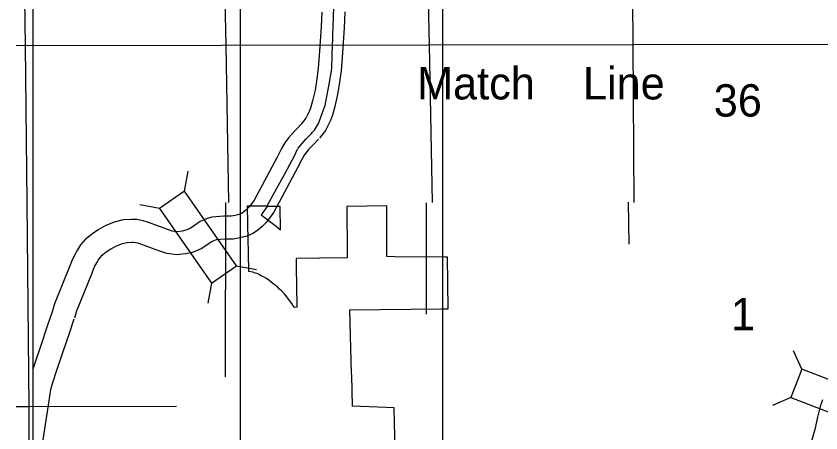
# Model space of a CAD drawing. Extents: x 1127717 to 1741049, y 2026793 to 2244711.
# Drawn here: x 1238326 to 1243581, y 2145187 to 2147909 of the extents above; entities that cross this region are included whole.
import ezdxf

# ---------------------------------------------------------------- set-up
doc = ezdxf.new("R2010")
doc.units = 0
for name, color, linetype in [('1', 7, 'Continuous'), ('10', 7, 'Continuous'), ('15', 7, 'Continuous'), ('20', 7, 'Continuous'), ('30', 7, 'Continuous'), ('5', 7, 'Continuous'), ('6', 7, 'Continuous')]:
    doc.layers.add(name, color=color, linetype=linetype)

msp = doc.modelspace()

# ---------------------------------------------------------------- linework, layer by layer
at = {"layer": '1'}
msp.add_lwpolyline([(1238438.2, 2155644.2), (1269451.6, 2155644.2), (1269451.6, 2123596.1), (1238438.2, 2123596.1)], close=True, dxfattribs=at)
at = {"layer": '10'}
for points in [[(1240322.5, 2147934.2), (1240318.8, 2147842.1), (1240306.8, 2147679.3), (1240298.4, 2147567.4), (1240289.8, 2147498.8), (1240277.9, 2147425.6), (1240262, 2147356.5), (1240247.9, 2147308.2), (1240240, 2147285), (1240218.6, 2147242.8), (1240187.7, 2147202.9)], [(1240472.7, 2147935.9), (1240468.6, 2147833.5), (1240456.4, 2147668.2), (1240447.7, 2147552.4), (1240438.3, 2147477.4), (1240425.2, 2147396.7), (1240407.2, 2147318.7), (1240391, 2147263), (1240378.6, 2147226.6), (1240345.9, 2147162.2), (1240306.4, 2147111.1)], [(1240193.2, 2147209.2), (1240154.7, 2147169.5), (1240123.3, 2147136.7), (1240105.7, 2147115), (1240081.5, 2147082.2), (1240059.3, 2147043.8), (1240030.4, 2146987), (1239880.2, 2146707.5), (1239864.4, 2146684.9), (1239845.9, 2146660.6), (1239828, 2146642.9), (1239811.8, 2146628.3), (1239801.5, 2146621.9), (1239782.6, 2146613.4), (1239756.7, 2146606.9), (1239730.1, 2146602.7), (1239681.6, 2146601.4), (1239604.5, 2146595.3), (1239568.6, 2146584.5), (1239528.6, 2146566.9), (1239491.4, 2146540.9), (1239463, 2146521.2), (1239435.5, 2146510), (1239409.5, 2146505.3), (1239374.5, 2146500.6), (1239345.8, 2146504.4), (1239315.8, 2146515.1), (1239268.9, 2146532.4), (1239184.6, 2146562.4), (1239155.5, 2146572.4), (1239133.1, 2146575.4), (1239114.4, 2146579.7), (1239076.5, 2146581.6), (1239026.3, 2146577.7), (1238966.5, 2146563.7), (1238908.3, 2146540.2), (1238862.7, 2146513.6), (1238825.2, 2146486.7), (1238777.9, 2146449.6), (1238746.6, 2146415.1), (1238726.1, 2146381.7), (1238706.6, 2146347.5), (1238689.8, 2146310.3), (1238677.7, 2146277), (1238577.8, 2146029.4)], [(1240300.9, 2147104.8), (1240262.7, 2147065.3), (1240235.9, 2147037.4), (1240224.4, 2147023.3), (1240207.2, 2146999.9), (1240191.2, 2146972.2), (1240163.3, 2146917.4), (1240008.2, 2146628.8), (1239985.6, 2146596.4), (1239958.8, 2146561.3), (1239931, 2146533.8), (1239902.3, 2146508), (1239872.4, 2146489.3), (1239832.1, 2146471.2), (1239786.7, 2146459.8), (1239743.8, 2146453), (1239689.6, 2146451.6), (1239632.3, 2146447), (1239620.7, 2146443.5), (1239602.5, 2146435.5), (1239577.1, 2146417.8), (1239534.8, 2146388.4), (1239477.6, 2146365.3), (1239433, 2146357.1), (1239374.6, 2146349.2), (1239310.2, 2146357.9), (1239264.7, 2146374.1), (1239217.9, 2146391.4), (1239135.1, 2146420.8), (1239120.8, 2146425.7), (1239106.2, 2146427.7), (1239093.8, 2146430.6), (1239078.7, 2146431.3), (1239049.3, 2146429), (1239011.9, 2146420.3), (1238974.5, 2146405.2), (1238944.4, 2146387.6), (1238915.3, 2146366.7), (1238880.5, 2146339.5), (1238867.2, 2146324.7), (1238855.2, 2146305.2), (1238840.4, 2146279.3), (1238828.9, 2146253.7), (1238817.7, 2146223.3), (1238718.4, 2145976.9)], [(1238438.2, 2145606.1), (1238450.1, 2145643.5), (1238489.7, 2145759.9), (1238532.1, 2145885.8), (1238563.7, 2145980.2)], [(1238577.8, 2146029.4), (1238562.8, 2145977.2)], [(1238720.9, 2145984.1), (1238706.9, 2145935.6)], [(1238438.2, 2144844.4), (1238463.7, 2144937), (1238483.5, 2145018.4), (1238493.6, 2145086.4), (1238509.5, 2145184.9), (1238534.2, 2145338.9), (1238553.6, 2145470.6), (1238564.8, 2145509.4), (1238592.6, 2145596.6), (1238631.8, 2145711.8), (1238674.3, 2145838), (1238705.9, 2145932.6)]]:
    msp.add_lwpolyline(points, dxfattribs=at)
at = {"layer": '15'}
msp.add_lwpolyline([(1243590, 2145403), (1243576.8, 2145359.2), (1243558.3, 2145289), (1243540.2, 2145209.6), (1243519.8, 2145132.9)], dxfattribs=at)
at = {"layer": '20'}
for p, q in [((1239426.1, 2146765.8), (1239449.5, 2146895.7)), ((1239263.5, 2146652.9), (1239133.6, 2146676.3)), ((1239764.9, 2146277.9), (1239894.8, 2146254.5)), ((1239602.3, 2146165), (1239578.8, 2146035.1)), ((1243456, 2145603.2), (1243402.4, 2145723.8)), ((1243384.8, 2145418.4), (1243264.2, 2145364.8))]:
    msp.add_line(p, q, dxfattribs=at)
for points in [[(1239263.5, 2146652.9), (1239602.3, 2146165), (1239764.9, 2146277.9), (1239426.1, 2146765.8)], [(1243384.8, 2145418.4), (1243939.1, 2145205), (1244010.3, 2145389.7), (1243456, 2145603.2)]]:
    msp.add_lwpolyline(points, close=True, dxfattribs=at)
at = {"layer": '30'}
for p, q in [((1239791.2, 2119636.1), (1239791.2, 2151684.2)), ((1241111.2, 2151684.2), (1241111.2, 2119636.1)), ((1238326.3, 2147717.7), (1247968.3, 2147730.6)), ((1238326.3, 2147717.7), (1247923.9, 2147730.5))]:
    msp.add_line(p, q, dxfattribs=at)
at = {"layer": '5'}
for points in [[(1238369.7, 2151684.2), (1238374.3, 2150685.2), (1238369.4, 2149354), (1238381, 2148022.7), (1238384.5, 2147717.8)], [(1239697.3, 2147719.5), (1239692.1, 2148012.3), (1239693.3, 2149347.5), (1239692.7, 2150658), (1239691.9, 2151684.2)], [(1242354.3, 2147723.1), (1242352.2, 2148022.1), (1242354.5, 2149355.8), (1242345.9, 2150557.8)], [(1241023.2, 2148508.6), (1241016.9, 2148005.8), (1241022.4, 2147721.3)], [(1238384.5, 2147717.8), (1238396.2, 2146691), (1238409.8, 2145357.2), (1238408.6, 2145017.9)], [(1239715.8, 2146692.4), (1239697.3, 2147719.5)], [(1241022.4, 2147721.3), (1241042.1, 2146691.9)], [(1242361.8, 2146691.8), (1242354.3, 2147723.1)], [(1239692.8, 2145552.3), (1239694.9, 2146690.8)], [(1241003.7, 2146689.9), (1241003.6, 2145963)], [(1242329, 2146419.6), (1242324.3, 2146694.7)], [(1238326.3, 2145360.1), (1238409.3, 2145360.2), (1239374.5, 2145362.4)]]:
    msp.add_lwpolyline(points, dxfattribs=at)
at = {"layer": '6'}
for points in [[(1239923.5, 2146670.3), (1239942.5, 2146670.5), (1239946.1, 2146670.5), (1239951.4, 2146670.5), (1239964.9, 2146670.6), (1240029.6, 2146784.6), (1240059, 2146839.9), (1240059.9, 2146841.5), (1240060.9, 2146843.4), (1240061.9, 2146845.2), (1240062.8, 2146846.9), (1240063.7, 2146848.7), (1240064.7, 2146850.5), (1240142.9, 2146997.2), (1240163.8, 2147039.4), (1240165.6, 2147043.2), (1240168.5, 2147046.5), (1240218.7, 2147105.2), (1240245.6, 2147133.9), (1240249.7, 2147138.3), (1240253.8, 2147142.7), (1240262.4, 2147151.8), (1240274.9, 2147165.1), (1240300.5, 2147207.2), (1240304.9, 2147219.2), (1240329.6, 2147285.4), (1240344.8, 2147326.1), (1240353, 2147372), (1240367.3, 2147452.5), (1240387.8, 2147565.5), (1240390.6, 2147655.9), (1240390.8, 2147662.1), (1240394, 2147765.9), (1240394.7, 2147787.8), (1240396.3, 2147839.5), (1240400.2, 2147967.7)], [(1240218.7, 2147105.2), (1240245.6, 2147133.9), (1240249.7, 2147138.3), (1240253.8, 2147142.7), (1240262.4, 2147151.8), (1240274.9, 2147165.1), (1240300.5, 2147207.2), (1240304.9, 2147219.2), (1240329.6, 2147285.4), (1240344.8, 2147326.1), (1240353, 2147372), (1240367.3, 2147452.5), (1240387.8, 2147565.5), (1240390.6, 2147655.9), (1240390.8, 2147662.1), (1240394, 2147765.9), (1240394.7, 2147787.8), (1240396.3, 2147839.5), (1240400.2, 2147967.7)], [(1240801, 2145077.8), (1240796.3, 2145253.7), (1240793.7, 2145351.6), (1240523.3, 2145361.3), (1240517.3, 2145563.3), (1240517.2, 2145567.1), (1240517.1, 2145570.4), (1240517.1, 2145571.6), (1240504.6, 2145990.5), (1241104.6, 2145996.1), (1241106.1, 2145996.2), (1241107.5, 2145996.2), (1241109.1, 2145996.2), (1241110.3, 2145996.2), (1241111.9, 2145996.2), (1241146.1, 2145996.5), (1241142.4, 2146334.8), (1241126.1, 2146335), (1240798.7, 2146337.7), (1240746.7, 2146338.1), (1240746.7, 2146340.4), (1240746.7, 2146669.4), (1240485.9, 2146666.6), (1240486.9, 2146361.9), (1240487, 2146340.1), (1240487, 2146337.1), (1240487, 2146333.9), (1240487, 2146329.6), (1240486.2, 2146329.5), (1240484.7, 2146329.5), (1240312.3, 2146327.7), (1240309.1, 2146327.6), (1240306.3, 2146327.6), (1240157.1, 2146326), (1240155.7, 2146326), (1240155.7, 2146309.3), (1240155.8, 2146283.2), (1240155.8, 2146272.1), (1240158.2, 2146013.5), (1240158.2, 2146007.1), (1240144.4, 2146006.3), (1240138, 2146013.8), (1240126.2, 2146032.6), (1240110.6, 2146051.4), (1240094.8, 2146076.5), (1240079.2, 2146095.2), (1240061.1, 2146112.6), (1240046.9, 2146126.3), (1240032.7, 2146140), (1240013.3, 2146154.8), (1239991.4, 2146172.2), (1239977.2, 2146183.3), (1239961.8, 2146194.4), (1239942.5, 2146205.5), (1239927.2, 2146212.8), (1239909.2, 2146222.6), (1239897.7, 2146227.4), (1239887.5, 2146231), (1239878.5, 2146234.7), (1239870.9, 2146237.1), (1239859.4, 2146238.1), (1239845.4, 2146241.6), (1239843.2, 2146361.2), (1239843.2, 2146362.6), (1239843.1, 2146363.9), (1239839.7, 2146546.1), (1239839.7, 2146549.3), (1239839.6, 2146552.5), (1239839.6, 2146554), (1239839.5, 2146556.9), (1239839.5, 2146559.9), (1239837.5, 2146667.8), (1239836.2, 2146667.9), (1239836.2, 2146669.8), (1239914.3, 2146670.3), (1239923.5, 2146670.3), (1239923.5, 2146670.3), (1239942.5, 2146670.5), (1239946.1, 2146670.5), (1239951.4, 2146670.5), (1239964.9, 2146670.6), (1240029.6, 2146784.6), (1240059, 2146839.9), (1240059.9, 2146841.5), (1240060.9, 2146843.4), (1240061.9, 2146845.2), (1240062.8, 2146846.9), (1240063.7, 2146848.7), (1240064.7, 2146850.5), (1240142.9, 2146997.2), (1240163.8, 2147039.4), (1240165.6, 2147043.2), (1240168.5, 2147046.5), (1240218.7, 2147105.2)], [(1240801, 2145077.8), (1240796.3, 2145253.7), (1240793.7, 2145351.6), (1240523.3, 2145361.3), (1240517.3, 2145563.3), (1240517.2, 2145567.1), (1240517.1, 2145570.4), (1240517.1, 2145571.6), (1240504.6, 2145990.5), (1241104.6, 2145996.1), (1241106.1, 2145996.2), (1241107.5, 2145996.2), (1241109.1, 2145996.2), (1241110.3, 2145996.2), (1241111.9, 2145996.2), (1241146.1, 2145996.5), (1241142.4, 2146334.8), (1241126.1, 2146335), (1240798.7, 2146337.7), (1240746.7, 2146338.1), (1240746.7, 2146340.4), (1240746.7, 2146669.4), (1240485.9, 2146666.6), (1240486.9, 2146361.9), (1240487, 2146340.1), (1240487, 2146337.1), (1240487, 2146333.9), (1240487, 2146329.6), (1240486.2, 2146329.5), (1240484.7, 2146329.5), (1240312.3, 2146327.7), (1240309.1, 2146327.6), (1240306.3, 2146327.6), (1240157.1, 2146326), (1240155.7, 2146326), (1240155.7, 2146309.3), (1240155.8, 2146283.2), (1240155.8, 2146272.1), (1240158.2, 2146013.5), (1240158.2, 2146007.1), (1240144.4, 2146006.3), (1240138, 2146013.8), (1240126.2, 2146032.6), (1240110.6, 2146051.4), (1240094.8, 2146076.5), (1240079.2, 2146095.2), (1240061.1, 2146112.6), (1240046.9, 2146126.3), (1240032.7, 2146140), (1240013.3, 2146154.8), (1239991.4, 2146172.2), (1239977.2, 2146183.3), (1239961.8, 2146194.4), (1239942.5, 2146205.5), (1239927.2, 2146212.8), (1239909.2, 2146222.6), (1239897.7, 2146227.4), (1239887.5, 2146231), (1239878.5, 2146234.7), (1239870.9, 2146237.1), (1239859.4, 2146238.1), (1239845.4, 2146241.6), (1239843.2, 2146361.2), (1239843.2, 2146362.6), (1239843.1, 2146363.9), (1239839.7, 2146546.1), (1239839.7, 2146549.3), (1239839.6, 2146552.5), (1239839.6, 2146554), (1239839.5, 2146556.9), (1239839.5, 2146559.9), (1239837.5, 2146667.8), (1239836.2, 2146667.9), (1239836.2, 2146669.8), (1239914.3, 2146670.3), (1239923.5, 2146670.3), (1239923.5, 2146670.3)]]:
    msp.add_lwpolyline(points, dxfattribs=at)
msp.add_lwpolyline([(1240051.6, 2146514), (1240051.3, 2146665.1), (1239964.6, 2146664.7), (1239926.8, 2146611.2), (1240024.4, 2146536.4)], close=True, dxfattribs=at)

# ---------------------------------------------------------------- texts
at = {"layer": '30'}
msp.add_text('Match    Line', height=211.2, dxfattribs=at).set_placement((1240944, 2147364.8))
at = {"layer": '5'}
for s, p in [('36', (1242881.1, 2147252.8)), ('1', (1242993.3, 2145857.1))]:
    msp.add_text(s, height=211.2, dxfattribs=at).set_placement(p)

doc.saveas('drawing.dxf')
